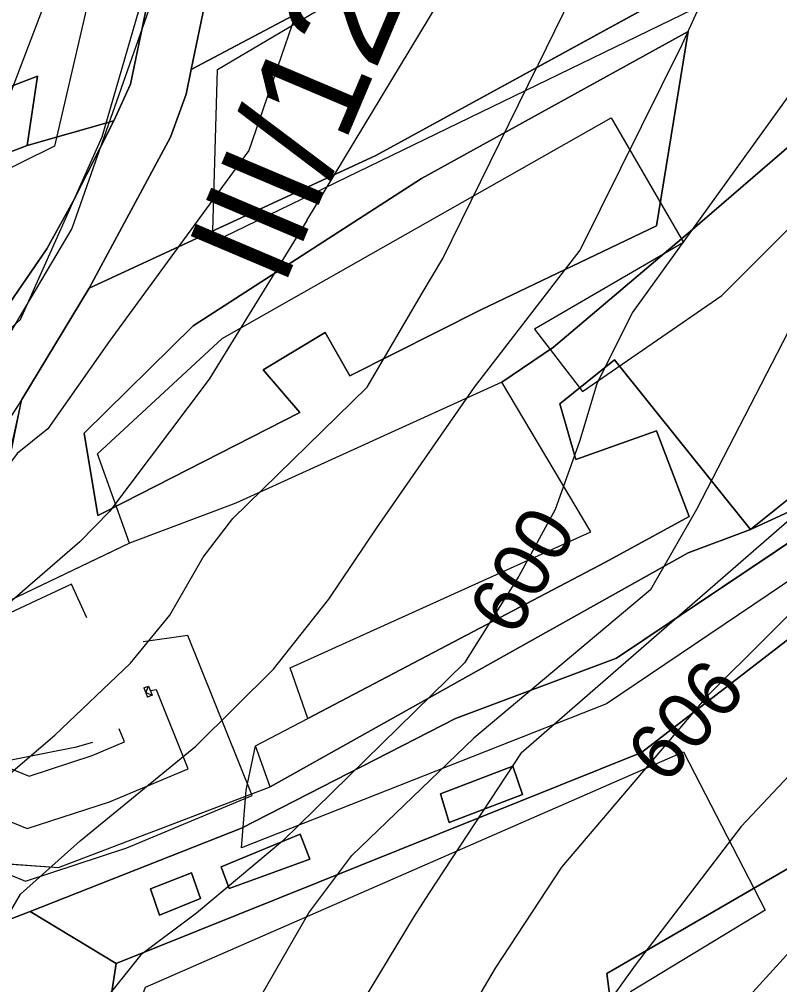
# Model space of a CAD drawing. Extents: x -709418 to -703832, y -1161719 to -1157826.
# Drawn here: x -707032.1 to -706924.1, y -1159816.4 to -1159679.5 of the extents above; entities that cross this region are included whole.
import ezdxf

# ---------------------------------------------------------------- set-up
doc = ezdxf.new("R2010")
doc.units = 0
for name, color, linetype in [('102_obvod PÚ', 7, 'Continuous'), ('106_zastavitelné plochy', 7, 'Continuous'), ('110_silnice II. třídy a III. třídy', 7, 'Continuous'), ('111_silnice II. třídy a III. třídy_popis', 7, 'Continuous'), ('120_vrstevnice hlavní', 7, 'Continuous'), ('121_vrstevnice hlavní_popis', 7, 'Continuous'), ('122_vrstevnice základní', 7, 'Continuous'), ('206_TTP_KN', 7, 'Continuous'), ('209_zastavěná plocha_KN', 7, 'Continuous'), ('210_ostatní plocha_KN', 7, 'Continuous'), ('514 odvodnění - LPIS', 7, 'Continuous'), ('708_el NN nadzemní a podzemní_ E.ON', 7, 'Continuous'), ('717_elektronická komunikace O2', 7, 'Continuous'), ('735_OP sítí TI', 7, 'Continuous')]:
    doc.layers.add(name, color=color, linetype=linetype)

# ---------------------------------------------------------------- blocks, each defined once
blk = doc.blocks.new('Elektro - Implicitní$0$NN6301')
for points in [[(0, -0.7), (-0.7, 0)], [(-0.7, -0.7), (-0.7, 0), (0.7, 0), (0.7, -0.7)], [(-0.7, -0.7), (0.7, -0.7)], [(0, -0.7), (0.7, 0)]]:
    blk.add_lwpolyline(points)

msp = doc.modelspace()

# ---------------------------------------------------------------- linework, layer by layer
at = {"layer": '102_obvod PÚ'}
for points in [[(-707037.98, -1159798.97), (-707026.49, -1159799.82), (-706996.48, -1159788.37), (-706998.55, -1159782.52), (-706991.13, -1159778.66), (-706993.63, -1159771.46), (-706950.95, -1159752.19), (-706963.59, -1159730.93), (-707001.32, -1159748.1), (-707016.41, -1159753.81), (-707037.99, -1159764.1)], [(-707037.76, -1159760.56), (-707031.72, -1159733.42), (-707037.85, -1159742.84)]]:
    msp.add_lwpolyline(points, dxfattribs=at)
at = {"layer": '106_zastavitelné plochy'}
for points in [[(-706699.08, -1159526.92), (-706830.66, -1159663.21), (-706893.51, -1159732.95), (-706913.28, -1159752.71), (-706948.73, -1159776.56), (-707000.54, -1159797.01), (-706999.86, -1159788.83), (-706998.55, -1159782.52), (-706991.13, -1159778.66), (-706993.63, -1159771.46), (-706950.95, -1159752.19), (-706963.59, -1159730.93), (-707001.32, -1159748.1), (-707016.41, -1159753.81), (-707020.99, -1159741.13), (-707003.27, -1159724.77), (-706948.05, -1159693.43), (-706937.82, -1159711.14), (-706958.96, -1159723.41), (-706952.14, -1159732.27), (-706932.37, -1159718.64), (-706922.06, -1159708.33)], [(-706863.51, -1159571.45), (-706860.1, -1159600.07), (-706888.74, -1159635.5), (-706931.69, -1159675.71), (-707004.63, -1159711.14), (-707003.95, -1159686.61), (-706937.14, -1159647.09), (-706878.51, -1159593.25), (-706863.51, -1159571.45)], [(-707151.21, -1159662.76), (-707136.89, -1159742.49), (-707118.48, -1159735.68), (-707128.71, -1159751.35), (-707121.11, -1159758.88), (-707038.72, -1159728.18), (-707031.9, -1159722.05), (-707020.31, -1159696.15), (-706995.77, -1159611.65), (-707036.67, -1159617.1), (-707102.8, -1159646.41), (-707151.21, -1159662.76)], [(-706937.82, -1159783.38), (-706926.23, -1159805.86), (-706945.32, -1159817.45), (-706944.64, -1159837.21), (-707009.4, -1159860.38), (-707022.36, -1159860.38), (-707023.72, -1159843.34), (-707014.18, -1159816.77), (-706937.82, -1159783.38)]]:
    msp.add_lwpolyline(points, dxfattribs=at)
at = {"layer": '110_silnice II. třídy a III. třídy'}
msp.add_lwpolyline([(-706968.13, -1159131.99), (-706993.68, -1159200.89), (-707009.59, -1159240.89), (-707012.49, -1159265.94), (-706994.17, -1159352.49), (-706985.01, -1159395.38), (-706991.78, -1159479.49), (-706999.01, -1159615.85), (-707006.72, -1159658.25), (-707024.62, -1159709.14), (-707041.49, -1159737.56)], dxfattribs=at)
at = {"layer": '120_vrstevnice hlavní'}
for points in [[(-706974.01, -1159913.97), (-706959.5, -1159902.65), (-706957.59, -1159896.67), (-706956.45, -1159887.7), (-706956.19, -1159861.76), (-706952.74, -1159850.24), (-706950.29, -1159844.74), (-706946.96, -1159839.25), (-706942.77, -1159833.75), (-706922.22, -1159811.18), (-706912.68, -1159799.47), (-706902.41, -1159788.76), (-706888.96, -1159776.61), (-706867.7, -1159755.35), (-706853.38, -1159737.27), (-706841.51, -1159718.03), (-706830.23, -1159696.05), (-706813.74, -1159668.85), (-706808.97, -1159658.44), (-706803.33, -1159642.67), (-706770.56, -1159605.48)], [(-707006.14, -1159618.58), (-707035.92, -1159696.63), (-707045.17, -1159712.1), (-707056.46, -1159729.03), (-707072.37, -1159749.28), (-707099.23, -1159776.91), (-707109.76, -1159787.95)], [(-706899.32, -1159638.99), (-706904.61, -1159651.22), (-706908.92, -1159663.65), (-706916.87, -1159682.02), (-706945.07, -1159721.09), (-706950.09, -1159731.18), (-706952.54, -1159739.35), (-706956.02, -1159749.01)], [(-706956.02, -1159749.01), (-706961.17, -1159758.48), (-706968.86, -1159770.77), (-706994.71, -1159796.08), (-707006.9, -1159806.29), (-707014.84, -1159812.21), (-707019.17, -1159817.65)]]:
    msp.add_lwpolyline(points, dxfattribs=at)
at = {"layer": '122_vrstevnice základní'}
for points in [[(-706957.97, -1159552.45), (-706961.99, -1159565.22), (-706970.97, -1159609.55), (-706974.88, -1159625.17), (-706988.76, -1159666.83), (-706999.47, -1159698.07), (-707019.32, -1159725.2)], [(-706991.24, -1159707.99), (-706968.63, -1159670.55), (-706963.59, -1159654.39), (-706959.11, -1159638.77), (-706942.92, -1159572.66), (-706937.1, -1159555)], [(-706913.96, -1159557.83), (-706918.52, -1159569.99), (-706924.68, -1159591.9), (-706928.3, -1159610.13), (-706933.36, -1159625.75), (-706939.15, -1159646.58), (-706958.53, -1159686.07)], [(-706960.82, -1159783.52), (-706914.82, -1159743.55), (-706905.88, -1159735.39), (-706888.52, -1159701.16), (-706874.35, -1159669.43), (-706859.16, -1159631.68)], [(-706981.32, -1159751.6), (-706967.44, -1159731.67), (-706952.48, -1159712.24), (-706937.99, -1159683.03), (-706929.75, -1159664.95)], [(-706901.17, -1159677.14), (-706910.8, -1159700.24), (-706935.97, -1159748.99), (-706942.48, -1159760.41), (-706967.57, -1159781.44), (-706984.86, -1159798.1)], [(-707001.78, -1159750.29), (-706982.7, -1159731.65), (-706974.88, -1159718.32), (-706971.98, -1159713.41), (-706958.53, -1159686.07)], [(-706855.11, -1159702.56), (-706862.92, -1159718.61), (-706874.35, -1159734.67), (-706886.79, -1159749.28), (-706906.03, -1159768.95), (-706929.6, -1159793.97), (-706944.65, -1159813.64), (-706963.31, -1159839.68), (-706968.22, -1159848.36), (-706970.83, -1159854.29), (-706974.01, -1159864.7), (-706976.47, -1159880.32), (-706976.9, -1159888.14), (-706975.74, -1159906.51)], [(-706991.24, -1159707.99), (-707005.1, -1159730.5), (-707019.28, -1159749.28), (-707023.48, -1159753.62), (-707035.92, -1159764.32)], [(-707019.32, -1159725.2), (-707028.03, -1159737.55), (-707032.38, -1159741.06), (-707040.55, -1159752.07), (-707049.08, -1159762.11), (-707100.72, -1159810.17)], [(-706997.58, -1159915.33), (-706999.1, -1159902.36), (-706997.88, -1159885.82), (-706996.72, -1159878.88), (-706994.84, -1159871.94), (-706989.05, -1159855.74), (-706964.46, -1159814.08), (-706955.06, -1159799.76), (-706934.23, -1159775.31), (-706900.91, -1159742.16)], [(-707035.99, -1159788.64), (-707027.01, -1159781.03), (-707016.31, -1159770.79), (-707010.69, -1159763.99), (-707005.97, -1159755.79), (-707001.78, -1159750.29)], [(-707037.73, -1159813.57), (-707031.9, -1159803.6), (-707023.43, -1159796.01), (-707007.03, -1159782.57), (-706995.99, -1159771.67), (-706988.16, -1159761.72), (-706981.32, -1159751.6)], [(-706960.82, -1159783.52), (-706974.01, -1159803.52), (-706976.03, -1159806.7), (-706983.56, -1159819.14), (-706998.16, -1159849.95), (-707005.4, -1159870.78), (-707009.16, -1159886.4), (-707010.46, -1159894.21), (-707011.04, -1159902.02), (-707010.21, -1159919.6)], [(-707038.52, -1159934.71), (-707026.26, -1159921.86), (-707026.82, -1159918.54), (-707022.46, -1159901.44), (-707021.02, -1159894.5), (-707018.56, -1159875.41), (-707013.64, -1159853.13), (-707010.17, -1159840.98), (-706997.67, -1159817.83), (-706990.99, -1159806.22), (-706984.86, -1159798.1)]]:
    msp.add_lwpolyline(points, dxfattribs=at)
at = {"layer": '206_TTP_KN'}
for p, q in [((-707000.08, -1159610.49), (-707016.3, -1159688.65)), ((-707007.66, -1159686.58), (-706980.33, -1159672.09)), ((-706939.05, -1159675.59), (-706981.47, -1159698.78)), ((-706974.98, -1159702.06), (-706937.13, -1159681.22)), ((-706937.13, -1159681.22), (-706941.62, -1159708.77)), ((-707008.37, -1159690.08), (-707007.66, -1159686.58)), ((-707029.48, -1159687.56), (-707072.22, -1159703.76)), ((-707072.22, -1159703.76), (-707029.48, -1159687.56)), ((-707030.97, -1159697.35), (-707029.48, -1159687.56)), ((-707029.48, -1159687.56), (-707030.97, -1159697.35)), ((-707016.3, -1159688.65), (-707018.63, -1159693.89)), ((-707010.59, -1159696.21), (-707008.37, -1159690.08)), ((-707018.63, -1159693.89), (-707030.97, -1159697.35)), ((-707030.97, -1159697.35), (-707018.63, -1159693.89)), ((-707018.63, -1159693.89), (-707024.43, -1159705.25)), ((-707022.15, -1159717.62), (-707010.59, -1159696.21)), ((-707030.97, -1159697.35), (-707087.85, -1159719.54)), ((-707087.85, -1159719.54), (-707030.97, -1159697.35)), ((-706981.47, -1159698.78), (-707022.15, -1159717.62)), ((-707007.38, -1159722.97), (-706974.98, -1159702.06)), ((-707024.43, -1159705.25), (-707028.14, -1159712.03)), ((-706941.62, -1159708.77), (-706966.56, -1159720.69)), ((-707028.14, -1159712.03), (-707035.67, -1159722.93)), ((-706966.56, -1159720.69), (-706985.18, -1159730.04)), ((-707022.86, -1159738.17), (-707007.38, -1159722.97)), ((-706988.68, -1159723.9), (-706997.46, -1159729.18)), ((-706985.18, -1159730.04), (-706988.68, -1159723.9)), ((-706997.46, -1159729.18), (-706992.25, -1159735.25)), ((-706992.25, -1159735.25), (-707019.5, -1159749.14)), ((-707020.93, -1159749.87), (-707022.86, -1159738.17)), ((-707019.5, -1159749.14), (-707020.93, -1159749.87)), ((-706943.74, -1159783.47), (-706903.21, -1159752.22)), ((-707018.33, -1159813.43), (-706943.74, -1159783.47)), ((-706909.99, -1159792.43), (-706948.67, -1159814.84)), ((-707034.2, -1159807.47), (-707030.53, -1159806.03)), ((-707030.53, -1159806.03), (-707018.33, -1159813.43)), ((-707018.33, -1159813.43), (-707023.95, -1159849.66)), ((-707023.95, -1159849.66), (-707018.33, -1159813.43)), ((-706948.67, -1159814.84), (-706946.38, -1159832.25))]:
    msp.add_line(p, q, dxfattribs=at)
for points in [[(-706721.06, -1159545.49), (-706740.27, -1159565.63), (-706756.5, -1159581.55), (-706767.24, -1159593.33), (-706781.02, -1159608.89), (-706790.51, -1159618.63), (-706810.49, -1159637.54), (-706816.48, -1159644.1), (-706830.18, -1159659.38), (-706841.14, -1159670.97), (-706856.43, -1159688.73), (-706884.45, -1159711.66), (-706881.99, -1159714.76), (-706928.31, -1159751.83), (-706947.58, -1159727.78), (-706955.37, -1159734.01), (-706953.1, -1159741.94), (-706941.64, -1159737.83), (-706937.01, -1159750), (-706948.87, -1159756.5), (-706991.13, -1159778.66), (-706993.63, -1159771.46)], [(-706993.63, -1159771.46), (-706950.95, -1159752.19), (-706963.59, -1159730.93), (-706956.25, -1159725.98), (-706936.86, -1159709.56), (-706911.52, -1159687.76), (-706884.5, -1159666.84), (-706849.25, -1159621.1), (-706827.2, -1159598.19), (-706815.42, -1159598.62), (-706807.57, -1159590.13), (-706811.57, -1159580.5), (-706787.66, -1159545.74)]]:
    msp.add_lwpolyline(points, dxfattribs=at)
at = {"layer": '209_zastavěná plocha_KN'}
for p, q in [((-706972.29, -1159789.36), (-706962.01, -1159785.44)), ((-706962.01, -1159785.44), (-706960.66, -1159789.43)), ((-706971.07, -1159793.43), (-706972.29, -1159789.36)), ((-706960.66, -1159789.43), (-706971.07, -1159793.43)), ((-707003.4, -1159799.71), (-706992.2, -1159795.07)), ((-706992.2, -1159795.07), (-706990.84, -1159798.64)), ((-706990.84, -1159798.64), (-707002.26, -1159802.78)), ((-707013.46, -1159802.85), (-707007.61, -1159800.56)), ((-707007.61, -1159800.56), (-707006.33, -1159804.2)), ((-707002.26, -1159802.78), (-707003.4, -1159799.71)), ((-707012.18, -1159806.56), (-707013.46, -1159802.85)), ((-707006.33, -1159804.2), (-707012.18, -1159806.56))]:
    msp.add_line(p, q, dxfattribs=at)
at = {"layer": '210_ostatní plocha_KN'}
for p, q in [((-707016.3, -1159688.65), (-707000.08, -1159610.49)), ((-706980.33, -1159672.09), (-707007.66, -1159686.58)), ((-707005.52, -1159676.16), (-707007.66, -1159686.58)), ((-707007.66, -1159686.58), (-707005.52, -1159676.16)), ((-707007.66, -1159686.58), (-707008.37, -1159690.08)), ((-707018.63, -1159693.89), (-707016.3, -1159688.65)), ((-707008.37, -1159690.08), (-707010.59, -1159696.21)), ((-707024.43, -1159705.25), (-707018.63, -1159693.89)), ((-707010.59, -1159696.21), (-707022.15, -1159717.62)), ((-707028.14, -1159712.03), (-707024.43, -1159705.25)), ((-707035.67, -1159722.93), (-707028.14, -1159712.03)), ((-706928.31, -1159751.83), (-706881.99, -1159714.76)), ((-707022.15, -1159717.62), (-707031.72, -1159733.42)), ((-706955.37, -1159734.01), (-706947.58, -1159727.78)), ((-706947.58, -1159727.78), (-706928.31, -1159751.83)), ((-707031.72, -1159733.42), (-707037.85, -1159742.84)), ((-706953.1, -1159741.94), (-706955.37, -1159734.01)), ((-706941.64, -1159737.83), (-706953.1, -1159741.94)), ((-706937.01, -1159750), (-706941.64, -1159737.83)), ((-706928.31, -1159751.83), (-706897.59, -1159737.74)), ((-706897.59, -1159737.74), (-706928.31, -1159751.83)), ((-706948.87, -1159756.5), (-706937.01, -1159750)), ((-706920.36, -1159752.04), (-706947.33, -1159770.09)), ((-706937.13, -1159755.15), (-706928.31, -1159751.83)), ((-706928.31, -1159751.83), (-706937.13, -1159755.15)), ((-706996.48, -1159788.37), (-706937.13, -1159755.15)), ((-706937.13, -1159755.15), (-706996.48, -1159788.37)), ((-706991.13, -1159778.66), (-706948.87, -1159756.5)), ((-706947.33, -1159770.09), (-706970.15, -1159778.64)), ((-706970.15, -1159778.64), (-707000.53, -1159794.22)), ((-706998.55, -1159782.52), (-706991.13, -1159778.66)), ((-706996.48, -1159788.37), (-706998.55, -1159782.52)), ((-707004.03, -1159791.25), (-706996.48, -1159788.37)), ((-707026.49, -1159799.82), (-707004.03, -1159791.25)), ((-706948.67, -1159814.84), (-706909.99, -1159792.43)), ((-707000.53, -1159794.22), (-707030.53, -1159806.03)), ((-707037.98, -1159798.97), (-707026.49, -1159799.82)), ((-707030.53, -1159806.03), (-707034.2, -1159807.47)), ((-706946.38, -1159832.25), (-706948.67, -1159814.84))]:
    msp.add_line(p, q, dxfattribs=at)
for points in [[(-706787.66, -1159545.74), (-706811.57, -1159580.5), (-706807.57, -1159590.13), (-706815.42, -1159598.62), (-706827.2, -1159598.19), (-706849.25, -1159621.1), (-706884.5, -1159666.84), (-706911.52, -1159687.76), (-706936.86, -1159709.56), (-706956.25, -1159725.98), (-706963.59, -1159730.93), (-707001.32, -1159748.1), (-707016.41, -1159753.81), (-707017.79, -1159754.47), (-707037.99, -1159764.1)], [(-707037.99, -1159764.1), (-707031.72, -1159733.42), (-707022.15, -1159717.62), (-706981.47, -1159698.78), (-706939.05, -1159675.59), (-706921.85, -1159661.03), (-706884.96, -1159624.92), (-706864.34, -1159599.59), (-706855.42, -1159588.74), (-706833.58, -1159557.55)], [(-707030.53, -1159806.03), (-707000.53, -1159794.22), (-706970.15, -1159778.64), (-706947.33, -1159770.09), (-706920.36, -1159752.04), (-706897.66, -1159741.34), (-706873.58, -1159719.08), (-706850.16, -1159686.17), (-706832.43, -1159665.69), (-706813.81, -1159645.42), (-706793.75, -1159626.94), (-706768.64, -1159603.54)], [(-706773.64, -1159610.72), (-706783.1, -1159623.07), (-706797.52, -1159636.2), (-706814.32, -1159651.33), (-706847.54, -1159686.9), (-706858.34, -1159707.34), (-706848.75, -1159711.16), (-706854.71, -1159719.55), (-706862.52, -1159712.38), (-706883.47, -1159731.27), (-706903.21, -1159752.22), (-706943.74, -1159783.47), (-707018.33, -1159813.43), (-707030.53, -1159806.03)], [(-707022.86, -1159738.17), (-707020.93, -1159749.87), (-707019.5, -1159749.14), (-706992.25, -1159735.25), (-706997.46, -1159729.18), (-706988.68, -1159723.9), (-706985.18, -1159730.04), (-706966.56, -1159720.69), (-706941.62, -1159708.77), (-706937.13, -1159681.22), (-706974.98, -1159702.06), (-707007.38, -1159722.97), (-707022.86, -1159738.17)], [(-706972.29, -1159789.36), (-706971.07, -1159793.43), (-706960.66, -1159789.43), (-706962.01, -1159785.44), (-706972.29, -1159789.36)], [(-707003.4, -1159799.71), (-707002.26, -1159802.78), (-706990.84, -1159798.64), (-706992.2, -1159795.07), (-707003.4, -1159799.71)], [(-707013.46, -1159802.85), (-707012.18, -1159806.56), (-707006.33, -1159804.2), (-707007.61, -1159800.56), (-707013.46, -1159802.85)]]:
    msp.add_lwpolyline(points, dxfattribs=at)
at = {"layer": '514 odvodnění - LPIS'}
msp.add_lwpolyline([(-707048.97, -1159377.37), (-707017.4, -1159372.65), (-707002.18, -1159447.7), (-707024.09, -1159529.12), (-707022.21, -1159544.58), (-707007.69, -1159584.36), (-707008.65, -1159618.27), (-707027.07, -1159697.45), (-707188.93, -1159777.54)], dxfattribs=at)
at = {"layer": '708_el NN nadzemní a podzemní_ E.ON'}
msp.add_lwpolyline([(-707056.82, -1159786.08), (-707056.15, -1159785.48), (-707049.5, -1159782.7), (-707047.81, -1159787.42), (-707030.94, -1159794.29), (-707019.28, -1159790.47), (-707008.09, -1159785.78), (-707012.58, -1159774.59), (-707013.47, -1159774.72)], dxfattribs=at)
at = {"layer": '717_elektronická komunikace O2'}
for points in [[(-707022.49, -1159764.39), (-707024.66, -1159759.62), (-707037.04, -1159765.36), (-707042.13, -1159767.89)], [(-707022.49, -1159764.39), (-707024.66, -1159759.62)], [(-707021.7, -1159782.09), (-707024.17, -1159782.78), (-707028.24, -1159783.59), (-707035.4, -1159785.02), (-707038.35, -1159777.81), (-707040.18, -1159773.31), (-707042.13, -1159767.89)], [(-707021.7, -1159782.09), (-707024.17, -1159782.78), (-707028.24, -1159783.59), (-707035.4, -1159785.02)]]:
    msp.add_lwpolyline(points, dxfattribs=at)
at = {"layer": '735_OP sítí TI'}
for points in [[(-707053.51, -1159792.25), (-707053.34, -1159792.73), (-707031.2, -1159801.74), (-707016.83, -1159797.03), (-706999.03, -1159789.57), (-707008.14, -1159766.87), (-707014.48, -1159767.79)], [(-707061.52, -1159780.89), (-707059.96, -1159779.48), (-707045.41, -1159773.41), (-707042.28, -1159782.11), (-707030.68, -1159786.84), (-707021.73, -1159783.91), (-707017.15, -1159781.99), (-707017.89, -1159780.15)]]:
    msp.add_lwpolyline(points, dxfattribs=at)

# ---------------------------------------------------------------- block references
at = {"layer": '708_el NN nadzemní a podzemní_ E.ON', "rotation": -68.18808611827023}
msp.add_blockref('Elektro - Implicitní$0$NN6301', (-707013.47, -1159774.72), dxfattribs=at)

# ---------------------------------------------------------------- texts
at = {"layer": '111_silnice II. třídy a III. třídy_popis'}
msp.add_text('III/12855', height=15, rotation=67.055, dxfattribs=at).set_placement((-706994.64, -1159717.77))
at = {"layer": '121_vrstevnice hlavní_popis'}
for s, rotation, p in [('600', 59.7399, (-706961.77, -1159767.35)), ('606', 48.9099, (-706940.39, -1159788.31))]:
    msp.add_text(s, height=8, rotation=rotation, dxfattribs=at).set_placement(p)

doc.saveas('drawing.dxf')
